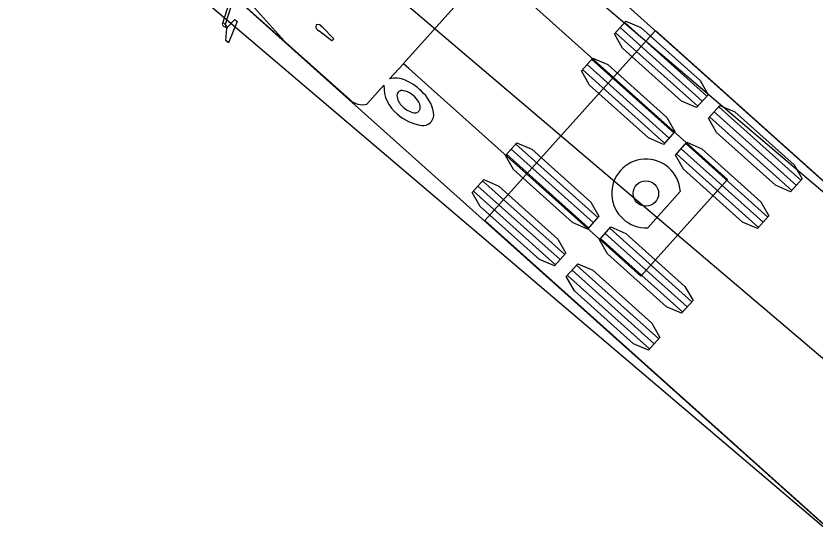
# Model space of a CAD drawing. Extents: x 973688 to 979179, y 703586 to 707602.
# Drawn here: x 974119.33 to 974145.89, y 707310.51 to 707327.26 of the extents above; entities that cross this region are included whole.
import ezdxf

# ---------------------------------------------------------------- set-up
doc = ezdxf.new("R2010")
doc.units = 0
doc.layers.add('0-NPLT', color=7, linetype='Continuous')
doc.layers.add('NO PLOT', color=7, linetype='Continuous')

msp = doc.modelspace()

# ---------------------------------------------------------------- linework, layer by layer
at = {"layer": '0-NPLT'}
for p, q in [((974128.255, 707326.411), (974121.484, 707334.041)), ((974128.255, 707326.411), (974121.484, 707334.041)), ((974135.098, 707328.892), (974132.207, 707325.668)), ((974135.098, 707328.892), (974132.207, 707325.668)), ((974126.344, 707326.867), (974126.341, 707326.839)), ((974126.344, 707326.867), (974126.341, 707326.839)), ((974126.363, 707326.887), (974126.344, 707326.867)), ((974126.363, 707326.887), (974126.344, 707326.867)), ((974129.51, 707326.888), (974129.893, 707326.492)), ((974129.51, 707326.888), (974129.893, 707326.492)), ((974139.417, 707326.868), (974142.147, 707324.42)), ((974139.417, 707326.868), (974142.147, 707324.42)), ((974139.57, 707327.039), (974142.3, 707324.591)), ((974139.57, 707327.039), (974142.3, 707324.591)), ((974129.833, 707326.425), (974129.398, 707326.763)), ((974129.833, 707326.425), (974129.398, 707326.763)), ((974139.264, 707326.698), (974141.994, 707324.25)), ((974139.264, 707326.698), (974141.994, 707324.25)), ((974129.893, 707326.492), (974129.833, 707326.425)), ((974129.893, 707326.492), (974129.833, 707326.425)), ((974138.469, 707325.81), (974141.199, 707323.363)), ((974138.469, 707325.81), (974141.199, 707323.363)), ((974138.316, 707325.64), (974141.046, 707323.192)), ((974138.316, 707325.64), (974141.046, 707323.192)), ((974138.163, 707325.469), (974140.893, 707323.021)), ((974138.163, 707325.469), (974140.893, 707323.021)), ((974142.697, 707324.235), (974145.427, 707321.787)), ((974142.697, 707324.235), (974145.427, 707321.787)), ((974142.544, 707324.064), (974145.274, 707321.617)), ((974142.544, 707324.064), (974145.274, 707321.617)), ((974142.391, 707323.894), (974145.121, 707321.446)), ((974142.391, 707323.894), (974145.121, 707321.446)), ((974135.943, 707322.993), (974138.673, 707320.546)), ((974135.943, 707322.993), (974138.673, 707320.546)), ((974141.596, 707323.006), (974144.326, 707320.559)), ((974141.596, 707323.006), (974144.326, 707320.559)), ((974135.637, 707322.652), (974138.367, 707320.204)), ((974135.637, 707322.652), (974138.367, 707320.204)), ((974135.79, 707322.823), (974138.52, 707320.375)), ((974135.79, 707322.823), (974138.52, 707320.375)), ((974141.29, 707322.665), (974144.02, 707320.217)), ((974141.29, 707322.665), (974144.02, 707320.217)), ((974141.443, 707322.836), (974144.173, 707320.388)), ((974141.443, 707322.836), (974144.173, 707320.388)), ((974134.688, 707321.594), (974137.418, 707319.147)), ((974134.688, 707321.594), (974137.418, 707319.147)), ((974134.841, 707321.765), (974137.571, 707319.317)), ((974134.841, 707321.765), (974137.571, 707319.317)), ((974134.535, 707321.424), (974137.265, 707318.976)), ((974134.535, 707321.424), (974137.265, 707318.976)), ((974140.337, 707320.208), (974141.416, 707321.411)), ((974140.337, 707320.208), (974141.416, 707321.411)), ((974138.917, 707320.019), (974141.647, 707317.571)), ((974138.917, 707320.019), (974141.647, 707317.571)), ((974139.07, 707320.19), (974141.8, 707317.742)), ((974139.07, 707320.19), (974141.8, 707317.742)), ((974138.764, 707319.848), (974141.494, 707317.401)), ((974138.764, 707319.848), (974141.494, 707317.401)), ((974137.968, 707318.961), (974140.698, 707316.513)), ((974137.968, 707318.961), (974140.698, 707316.513)), ((974137.662, 707318.62), (974140.392, 707316.172)), ((974137.662, 707318.62), (974140.392, 707316.172)), ((974137.815, 707318.791), (974140.545, 707316.343)), ((974137.815, 707318.791), (974140.545, 707316.343))]:
    msp.add_line(p, q, dxfattribs=at)
for points in [[(974091.775, 707370.47), (974093.475, 707368.994), (974180.045, 707291.391), (974174.371, 707285.062), (974174.274, 707285.149), (974174.274, 707285.149)], [(974091.775, 707370.47), (974093.475, 707368.994), (974180.045, 707291.391), (974174.371, 707285.062), (974174.274, 707285.149), (974174.274, 707285.149)], [(974174.274, 707285.149), (974119.818, 707333.965), (974115.987, 707337.353), (974112.281, 707340.555), (974110.488, 707342.064), (974108.732, 707343.506), (974107.011, 707344.881), (974105.317, 707346.189), (974103.645, 707347.433), (974101.988, 707348.612), (974100.348, 707349.725), (974098.726, 707350.769), (974097.122, 707351.743), (974095.538, 707352.645), (974093.977, 707353.475), (974092.437, 707354.233)], [(974174.274, 707285.149), (974119.818, 707333.965), (974115.987, 707337.353), (974112.281, 707340.555), (974110.488, 707342.064), (974108.732, 707343.506), (974107.011, 707344.881), (974105.317, 707346.189), (974103.645, 707347.433), (974101.988, 707348.612), (974100.348, 707349.725), (974098.726, 707350.769), (974097.122, 707351.743), (974095.538, 707352.645), (974093.977, 707353.475), (974092.437, 707354.233)], [(974126.207, 707327.02), (974126.502, 707327.971), (974126.499, 707327.986), (974121.097, 707332.829)], [(974126.207, 707327.02), (974126.502, 707327.971), (974126.499, 707327.986), (974121.097, 707332.829)], [(974135.556, 707329.403), (974135.099, 707328.892), (974135.275, 707328.733), (974142.99, 707321.816), (974141.545, 707320.204), (974140.099, 707318.591), (974132.385, 707325.509), (974132.207, 707325.667), (974131.749, 707325.157)], [(974135.556, 707329.403), (974135.099, 707328.892), (974135.275, 707328.733), (974142.99, 707321.816), (974141.545, 707320.204), (974140.099, 707318.591), (974132.385, 707325.509), (974132.207, 707325.667), (974131.749, 707325.157)], [(974130.434, 707324.458), (974126.58, 707327.913), (974126.284, 707326.976), (974126.284, 707326.976), (974126.303, 707326.942), (974126.303, 707326.942), (974126.304, 707326.941), (974126.363, 707326.887), (974126.364, 707326.887), (974126.608, 707327.136), (974126.685, 707327.067), (974126.396, 707326.36), (974126.395, 707326.359), (974126.306, 707326.438), (974126.306, 707326.441), (974126.341, 707326.837), (974126.34, 707326.84), (974126.277, 707326.898)], [(974130.434, 707324.458), (974126.58, 707327.913), (974126.284, 707326.976), (974126.284, 707326.976), (974126.303, 707326.942), (974126.303, 707326.942), (974126.304, 707326.941), (974126.363, 707326.887), (974126.364, 707326.887), (974126.608, 707327.136), (974126.685, 707327.067), (974126.396, 707326.36), (974126.395, 707326.359), (974126.306, 707326.438), (974126.306, 707326.441), (974126.341, 707326.837), (974126.34, 707326.84), (974126.277, 707326.898)], [(974179.978, 707291.421), (974179.992, 707291.437), (974179.94, 707291.484), (974175.721, 707295.268), (974140.585, 707326.772), (974137.748, 707323.608), (974134.91, 707320.444), (974170.046, 707288.94), (974174.266, 707285.157), (974174.319, 707285.11), (974174.333, 707285.126)], [(974179.978, 707291.421), (974179.992, 707291.437), (974179.94, 707291.484), (974175.721, 707295.268), (974140.585, 707326.772), (974137.748, 707323.608), (974134.91, 707320.444), (974170.046, 707288.94), (974174.266, 707285.157), (974174.319, 707285.11), (974174.333, 707285.126)], [(974131.561, 707324.947), (974130.996, 707324.318)], [(974131.561, 707324.947), (974130.996, 707324.318)]]:
    msp.add_lwpolyline(points, dxfattribs=at)
for points in [[(974139.226, 707326.655), (974139.608, 707327.081), (974140.105, 707326.867), (974142.071, 707325.104), (974142.338, 707324.633), (974141.956, 707324.207), (974141.459, 707324.422), (974139.493, 707326.184)], [(974139.226, 707326.655), (974139.608, 707327.081), (974140.105, 707326.867), (974142.071, 707325.104), (974142.338, 707324.633), (974141.956, 707324.207), (974141.459, 707324.422), (974139.493, 707326.184)], [(974138.125, 707325.427), (974138.507, 707325.853), (974139.004, 707325.638), (974140.969, 707323.876), (974141.236, 707323.405), (974140.855, 707322.979), (974140.357, 707323.193), (974138.392, 707324.956)], [(974138.125, 707325.427), (974138.507, 707325.853), (974139.004, 707325.638), (974140.969, 707323.876), (974141.236, 707323.405), (974140.855, 707322.979), (974140.357, 707323.193), (974138.392, 707324.956)], [(974142.353, 707323.851), (974142.735, 707324.277), (974143.232, 707324.063), (974145.198, 707322.3), (974145.465, 707321.83), (974145.083, 707321.404), (974144.586, 707321.618), (974142.62, 707323.38)], [(974142.353, 707323.851), (974142.735, 707324.277), (974143.232, 707324.063), (974145.198, 707322.3), (974145.465, 707321.83), (974145.083, 707321.404), (974144.586, 707321.618), (974142.62, 707323.38)], [(974135.599, 707322.61), (974135.981, 707323.036), (974136.478, 707322.821), (974138.444, 707321.059), (974138.711, 707320.588), (974138.329, 707320.162), (974137.832, 707320.377), (974135.866, 707322.139)], [(974135.599, 707322.61), (974135.981, 707323.036), (974136.478, 707322.821), (974138.444, 707321.059), (974138.711, 707320.588), (974138.329, 707320.162), (974137.832, 707320.377), (974135.866, 707322.139)], [(974141.252, 707322.623), (974141.634, 707323.049), (974142.131, 707322.834), (974144.096, 707321.072), (974144.364, 707320.601), (974143.982, 707320.175), (974143.484, 707320.39), (974141.519, 707322.152)], [(974141.252, 707322.623), (974141.634, 707323.049), (974142.131, 707322.834), (974144.096, 707321.072), (974144.364, 707320.601), (974143.982, 707320.175), (974143.484, 707320.39), (974141.519, 707322.152)], [(974134.497, 707321.381), (974134.879, 707321.807), (974135.377, 707321.593), (974137.342, 707319.831), (974137.609, 707319.36), (974137.227, 707318.934), (974136.73, 707319.148), (974134.765, 707320.91)], [(974134.497, 707321.381), (974134.879, 707321.807), (974135.377, 707321.593), (974137.342, 707319.831), (974137.609, 707319.36), (974137.227, 707318.934), (974136.73, 707319.148), (974134.765, 707320.91)], [(974138.726, 707319.806), (974139.108, 707320.232), (974139.605, 707320.018), (974141.571, 707318.255), (974141.838, 707317.784), (974141.456, 707317.358), (974140.959, 707317.573), (974138.993, 707319.335)], [(974138.726, 707319.806), (974139.108, 707320.232), (974139.605, 707320.018), (974141.571, 707318.255), (974141.838, 707317.784), (974141.456, 707317.358), (974140.959, 707317.573), (974138.993, 707319.335)], [(974137.625, 707318.578), (974138.006, 707319.003), (974138.504, 707318.789), (974140.469, 707317.027), (974140.736, 707316.556), (974140.355, 707316.13), (974139.857, 707316.344), (974137.892, 707318.107)], [(974137.625, 707318.578), (974138.006, 707319.003), (974138.504, 707318.789), (974140.469, 707317.027), (974140.736, 707316.556), (974140.355, 707316.13), (974139.857, 707316.344), (974137.892, 707318.107)]]:
    msp.add_lwpolyline(points, close=True, dxfattribs=at)
msp.add_circle((974140.27, 707321.346), 0.424, dxfattribs=at)
msp.add_circle((974140.27, 707321.346), 0.424, dxfattribs=at)
for centre, radius, start, end in [((974126.236, 707326.977), 0.0522, 124.3822, 229.2369), ((974126.236, 707326.977), 0.0522, 124.3822, 229.2369), ((974126.286, 707327.005), 0.108, 218.9606, 265.1431), ((974126.286, 707327.005), 0.108, 218.9606, 265.1431), ((974129.454, 707326.909), 0.157, 161.6654, 248.7751), ((974129.454, 707326.909), 0.157, 161.6654, 248.7751), ((974129.359, 707326.782), 0.184, 35.0726, 106.9647), ((974129.359, 707326.782), 0.184, 35.0726, 106.9647), ((974131.955, 707324.458), 0.729, 63.9279, 106.4419), ((974131.955, 707324.458), 0.729, 63.9279, 106.4419), ((974131.592, 707323.523), 1.73, 41.9461, 66.7446), ((974131.592, 707323.523), 1.73, 41.9461, 66.7446), ((974132.696, 707324.902), 1.136, 177.7494, 232.5407), ((974132.696, 707324.902), 1.136, 177.7494, 232.5407), ((974132.16, 707324.603), 0.169, 76.5538, 176.6725), ((974132.16, 707324.603), 0.169, 76.5538, 176.6725), ((974132.067, 707324.047), 0.732, 33.2933, 79.5277), ((974132.067, 707324.047), 0.732, 33.2933, 79.5277), ((974130.847, 707324.919), 0.619, 228.1174, 283.9591), ((974130.847, 707324.919), 0.619, 228.1174, 283.9591), ((974132.514, 707324.641), 0.522, 183.1248, 230.2889), ((974132.514, 707324.641), 0.522, 183.1248, 230.2889), ((974132.407, 707324.209), 0.362, 352.416, 41.457), ((974132.407, 707324.209), 0.362, 352.416, 41.457), ((974132.082, 707323.87), 1.136, 3.8834, 45.4042), ((974132.082, 707323.87), 1.136, 3.8834, 45.4042), ((974132.666, 707324.692), 0.664, 223.0233, 261.245), ((974132.666, 707324.692), 0.664, 223.0233, 261.245), ((974132.988, 707325.02), 1.416, 226.0476, 263.1155), ((974132.988, 707325.02), 1.416, 226.0476, 263.1155), ((974132.599, 707324.204), 0.172, 258.4211, 345.5717), ((974132.599, 707324.204), 0.172, 258.4211, 345.5717), ((974132.869, 707323.956), 0.346, 261.5122, 358.5252), ((974132.869, 707323.956), 0.346, 261.5122, 358.5252), ((974140.275, 707321.349), 1.143, 3.1195, 273.1195), ((974140.275, 707321.349), 1.143, 3.1195, 273.1195)]:
    msp.add_arc(centre, radius, start, end, dxfattribs=at)
for major_axis, start_param, end_param in [((0.0582, -0.0522), 1.301202, 2.571945), ((0.0582, -0.0522), 1.301202, 2.571945), ((-0.0582, 0.0522), 2.615166, 3.884468), ((-0.0582, 0.0522), 2.615166, 3.884468)]:
    msp.add_ellipse((974126.241, 707326.959), major_axis=major_axis, ratio=0.544872, start_param=start_param, end_param=end_param, dxfattribs=at)
at = {"layer": 'NO PLOT'}
msp.add_line((974151.267, 707311.497), (974078.117, 707373.753), dxfattribs=at)
for points in [[(974090.217, 707369.015), (974206.948, 707269.689), (974201.439, 707263.216), (974201.341, 707263.299), (974201.341, 707263.299)], [(974201.341, 707263.299), (974117.082, 707334.995), (974113.179, 707338.264), (974109.412, 707341.341), (974107.59, 707342.787), (974105.806, 707344.168), (974104.057, 707345.482), (974102.335, 707346.731), (974100.634, 707347.916), (974098.951, 707349.037), (974097.285, 707350.092), (974095.639, 707351.077), (974094.014, 707351.993), (974092.411, 707352.837)]]:
    msp.add_lwpolyline(points, dxfattribs=at)

doc.saveas('drawing.dxf')
